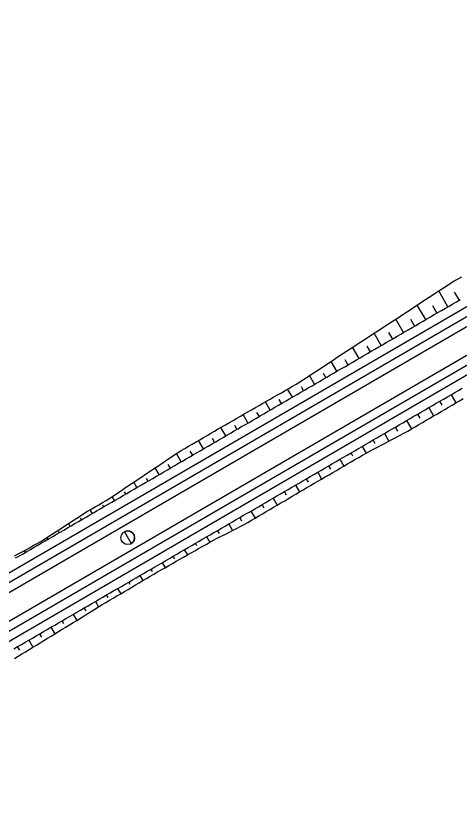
# Model space of a CAD drawing. Extents: x 6503541 to 6503743, y 5888004 to 5888145.
# Drawn here: x 6503574.671 to 6503575.914, y 5888024.591 to 5888026.845 of the extents above; entities that cross this region are included whole.
import ezdxf

# ---------------------------------------------------------------- set-up
doc = ezdxf.new("R2010")
doc.units = 0
doc.layers.add('12', color=7, linetype='Continuous')

msp = doc.modelspace()

# ---------------------------------------------------------------- linework, layer by layer
at = {"layer": '12'}
for p, q in [((6503569.2748, 5888022.1337), (6503581.2576, 5888029.0992)), ((6503569.2869, 5888022.113), (6503581.2696, 5888029.0785)), ((6503569.3219, 5888022.0528), (6503581.3046, 5888029.0183)), ((6503569.3339, 5888022.0321), (6503581.3167, 5888028.9976)), ((6503570.8964, 5888023.1041), (6503576.9288, 5888026.6107)), ((6503571.5477, 5888023.2911), (6503577.0127, 5888026.4679)), ((6503575.8804, 5888026.0313), (6503575.8548, 5888026.0754)), ((6503575.8982, 5888026.0722), (6503575.9115, 5888026.0494)), ((6503575.8182, 5888025.9951), (6503575.7944, 5888026.036)), ((6503575.8369, 5888026.0344), (6503575.8493, 5888026.0132)), ((6503575.7559, 5888025.9589), (6503575.7341, 5888025.9965)), ((6503575.7756, 5888025.9966), (6503575.7871, 5888025.977)), ((6503575.6937, 5888025.9227), (6503575.6737, 5888025.9571)), ((6503575.7143, 5888025.9588), (6503575.7248, 5888025.9408)), ((6503575.6314, 5888025.8865), (6503575.6134, 5888025.9176)), ((6503575.653, 5888025.921), (6503575.6626, 5888025.9046)), ((6503575.5692, 5888025.8503), (6503575.5531, 5888025.8781)), ((6503575.5918, 5888025.8831), (6503575.6003, 5888025.8684)), ((6503575.5305, 5888025.8452), (6503575.5381, 5888025.8323)), ((6503575.5069, 5888025.8142), (6503575.4927, 5888025.8386)), ((6503575.4447, 5888025.778), (6503575.4315, 5888025.8006)), ((6503575.4691, 5888025.8076), (6503575.4758, 5888025.7961)), ((6503575.889, 5888025.7848), (6503575.9023, 5888025.7619)), ((6503575.3824, 5888025.7418), (6503575.369, 5888025.7649)), ((6503575.4069, 5888025.7713), (6503575.4136, 5888025.7599)), ((6503575.8646, 5888025.7551), (6503575.8579, 5888025.7667)), ((6503575.3202, 5888025.7056), (6503575.3066, 5888025.729)), ((6503575.3446, 5888025.7353), (6503575.3513, 5888025.7237)), ((6503575.8025, 5888025.7188), (6503575.7957, 5888025.7305)), ((6503575.8268, 5888025.7486), (6503575.8403, 5888025.7253)), ((6503575.7645, 5888025.7124), (6503575.7783, 5888025.6888)), ((6503575.258, 5888025.6694), (6503575.2443, 5888025.693)), ((6503575.2823, 5888025.6992), (6503575.2891, 5888025.6875)), ((6503575.74, 5888025.6829), (6503575.7334, 5888025.6943)), ((6503575.22, 5888025.6631), (6503575.2268, 5888025.6513)), ((6503575.7023, 5888025.6762), (6503575.7148, 5888025.6547)), ((6503575.1957, 5888025.6332), (6503575.182, 5888025.6568)), ((6503575.6401, 5888025.64), (6503575.6511, 5888025.6211)), ((6503575.677, 5888025.648), (6503575.6712, 5888025.6581)), ((6503575.1335, 5888025.5971), (6503575.1201, 5888025.62)), ((6503575.1577, 5888025.6269), (6503575.1646, 5888025.6151)), ((6503575.6144, 5888025.6124), (6503575.6089, 5888025.6219)), ((6503575.5778, 5888025.6039), (6503575.5889, 5888025.5848)), ((6503575.0712, 5888025.5609), (6503575.0601, 5888025.58)), ((6503575.0962, 5888025.5895), (6503575.1023, 5888025.579)), ((6503575.5522, 5888025.5762), (6503575.5467, 5888025.5858)), ((6503575.0351, 5888025.5513), (6503575.0401, 5888025.5428)), ((6503575.4899, 5888025.5401), (6503575.4844, 5888025.5496)), ((6503575.5156, 5888025.5677), (6503575.5266, 5888025.5487)), ((6503575.009, 5888025.5247), (6503575.0002, 5888025.5398)), ((6503575.4533, 5888025.5315), (6503575.4644, 5888025.5125)), ((6503574.974, 5888025.5131), (6503574.9778, 5888025.5066)), ((6503575.4278, 5888025.5037), (6503575.4222, 5888025.5134)), ((6503574.9467, 5888025.4885), (6503574.9403, 5888025.4995)), ((6503575.3911, 5888025.4953), (6503575.4025, 5888025.4757)), ((6503574.8845, 5888025.4523), (6503574.8785, 5888025.4626)), ((6503574.9126, 5888025.4756), (6503574.9156, 5888025.4704)), ((6503575.3288, 5888025.4591), (6503575.3405, 5888025.4391)), ((6503575.3657, 5888025.4673), (6503575.3599, 5888025.4772)), ((6503574.8506, 5888025.439), (6503574.8533, 5888025.4342)), ((6503575.3035, 5888025.431), (6503575.2977, 5888025.441)), ((6503574.8222, 5888025.4161), (6503574.8176, 5888025.4241)), ((6503575.2666, 5888025.4229), (6503575.2773, 5888025.4045)), ((6503574.7892, 5888025.4013), (6503574.7911, 5888025.398)), ((6503575.2403, 5888025.3965), (6503575.2354, 5888025.4048)), ((6503574.76, 5888025.38), (6503574.7572, 5888025.3848)), ((6503575.1775, 5888025.3612), (6503575.1732, 5888025.3687)), ((6503575.2043, 5888025.3867), (6503575.2131, 5888025.3716)), ((6503574.6977, 5888025.3438), (6503574.6948, 5888025.3488)), ((6503574.7276, 5888025.364), (6503574.7289, 5888025.3619)), ((6503575.1421, 5888025.3506), (6503575.1506, 5888025.3359)), ((6503575.1151, 5888025.3253), (6503575.1109, 5888025.3325)), ((6503575.0798, 5888025.3144), (6503575.088, 5888025.3004)), ((6503575.0176, 5888025.2782), (6503575.0258, 5888025.264)), ((6503575.0528, 5888025.2893), (6503575.0487, 5888025.2963)), ((6503574.9906, 5888025.2529), (6503574.9865, 5888025.2601)), ((6503574.9553, 5888025.242), (6503574.9638, 5888025.2275)), ((6503574.9285, 5888025.2166), (6503574.9242, 5888025.2239)), ((6503574.8931, 5888025.2058), (6503574.902, 5888025.1904)), ((6503574.8308, 5888025.1696), (6503574.8407, 5888025.1527)), ((6503574.8667, 5888025.1797), (6503574.862, 5888025.1877)), ((6503574.8048, 5888025.1427), (6503574.7997, 5888025.1516)), ((6503574.7686, 5888025.1335), (6503574.7792, 5888025.1152)), ((6503574.743, 5888025.1058), (6503574.7375, 5888025.1154)), ((6503574.6812, 5888025.0689), (6503574.6752, 5888025.0792)), ((6503574.7063, 5888025.0973), (6503574.7179, 5888025.0774))]:
    msp.add_line(p, q, dxfattribs=at)
for points in [[(6503574.6665, 5888025.3332), (6503574.677, 5888025.3389), (6503574.6875, 5888025.3447), (6503574.698, 5888025.3505), (6503574.7085, 5888025.3563), (6503574.719, 5888025.3621), (6503574.7296, 5888025.3679), (6503574.7401, 5888025.3736), (6503574.7502, 5888025.3802), (6503574.7602, 5888025.3868), (6503574.7703, 5888025.3933), (6503574.7803, 5888025.3999), (6503574.7904, 5888025.4065), (6503574.8005, 5888025.413), (6503574.8106, 5888025.4196), (6503574.8206, 5888025.4261), (6503574.8307, 5888025.4327), (6503574.8408, 5888025.4392), (6503574.8509, 5888025.4457), (6503574.861, 5888025.4522), (6503574.8713, 5888025.4583), (6503574.8816, 5888025.4644), (6503574.892, 5888025.4705), (6503574.9023, 5888025.4766), (6503574.9127, 5888025.4827), (6503574.923, 5888025.4888), (6503574.9333, 5888025.4949), (6503574.9433, 5888025.5015), (6503574.9533, 5888025.5083), (6503574.9633, 5888025.515), (6503574.9733, 5888025.5217), (6503574.9832, 5888025.5284), (6503574.9932, 5888025.5351), (6503575.0032, 5888025.5418), (6503575.0132, 5888025.5485), (6503575.0232, 5888025.5552), (6503575.0332, 5888025.5619), (6503575.0432, 5888025.5686), (6503575.0531, 5888025.5753), (6503575.0631, 5888025.582), (6503575.0731, 5888025.5887), (6503575.0831, 5888025.5954), (6503575.0931, 5888025.602), (6503575.1031, 5888025.6087), (6503575.1131, 5888025.6154), (6503575.1231, 5888025.6221), (6503575.1333, 5888025.6285), (6503575.1437, 5888025.6345), (6503575.154, 5888025.6405), (6503575.1644, 5888025.6466), (6503575.1748, 5888025.6526), (6503575.1851, 5888025.6586), (6503575.1955, 5888025.6647), (6503575.2059, 5888025.6707), (6503575.2163, 5888025.6767), (6503575.2267, 5888025.6827), (6503575.237, 5888025.6888), (6503575.2474, 5888025.6948), (6503575.2578, 5888025.7008), (6503575.2682, 5888025.7068), (6503575.2786, 5888025.7128), (6503575.289, 5888025.7188), (6503575.2994, 5888025.7248), (6503575.3098, 5888025.7308), (6503575.3202, 5888025.7368), (6503575.3306, 5888025.7428), (6503575.341, 5888025.7488), (6503575.3514, 5888025.7547), (6503575.3618, 5888025.7607), (6503575.3722, 5888025.7667), (6503575.3826, 5888025.7727), (6503575.393, 5888025.7786), (6503575.4034, 5888025.7846), (6503575.4139, 5888025.7905), (6503575.4243, 5888025.7964), (6503575.4347, 5888025.8024), (6503575.4451, 5888025.8084), (6503575.4554, 5888025.8145), (6503575.4655, 5888025.821), (6503575.4756, 5888025.8275), (6503575.4857, 5888025.8341), (6503575.4958, 5888025.8406), (6503575.5059, 5888025.8471), (6503575.516, 5888025.8536), (6503575.526, 5888025.8602), (6503575.536, 5888025.8668), (6503575.5461, 5888025.8734), (6503575.5561, 5888025.8801), (6503575.5662, 5888025.8867), (6503575.5762, 5888025.8933), (6503575.5863, 5888025.8999), (6503575.5963, 5888025.9064), (6503575.6063, 5888025.913), (6503575.6164, 5888025.9196), (6503575.6265, 5888025.9262), (6503575.6365, 5888025.9328), (6503575.6466, 5888025.9394), (6503575.6566, 5888025.9459), (6503575.6667, 5888025.9525), (6503575.6767, 5888025.9591), (6503575.6868, 5888025.9657), (6503575.6969, 5888025.9722), (6503575.7069, 5888025.9788), (6503575.717, 5888025.9854), (6503575.727, 5888025.9919), (6503575.7371, 5888025.9985), (6503575.7472, 5888026.0051), (6503575.7572, 5888026.0117), (6503575.7673, 5888026.0182), (6503575.7773, 5888026.0248), (6503575.7874, 5888026.0314), (6503575.7975, 5888026.038), (6503575.8075, 5888026.0445), (6503575.8176, 5888026.0511), (6503575.8276, 5888026.0577), (6503575.8377, 5888026.0642), (6503575.8478, 5888026.0708), (6503575.8578, 5888026.0774), (6503575.8679, 5888026.084), (6503575.8779, 5888026.0905), (6503575.888, 5888026.0971), (6503575.8983, 5888026.1033), (6503575.9089, 5888026.1089), (6503575.9195, 5888026.1146)], [(6503574.6697, 5888025.3275), (6503574.6801, 5888025.3335), (6503574.6905, 5888025.3396), (6503574.7009, 5888025.3456), (6503574.7112, 5888025.3516), (6503574.7216, 5888025.3577), (6503574.732, 5888025.3637), (6503574.7424, 5888025.3697), (6503574.7527, 5888025.3757), (6503574.7631, 5888025.3818), (6503574.7735, 5888025.3878), (6503574.7839, 5888025.3938), (6503574.7942, 5888025.3999), (6503574.8046, 5888025.4059), (6503574.815, 5888025.4119), (6503574.8254, 5888025.418), (6503574.8357, 5888025.424), (6503574.8461, 5888025.43), (6503574.8565, 5888025.4361), (6503574.8669, 5888025.4421), (6503574.8772, 5888025.4481), (6503574.8876, 5888025.4541), (6503574.898, 5888025.4602), (6503574.9084, 5888025.4662), (6503574.9187, 5888025.4722), (6503574.9291, 5888025.4783), (6503574.9395, 5888025.4843), (6503574.9499, 5888025.4903), (6503574.9602, 5888025.4964), (6503574.9706, 5888025.5024), (6503574.981, 5888025.5084), (6503574.9914, 5888025.5145), (6503575.0017, 5888025.5205), (6503575.0121, 5888025.5265), (6503575.0225, 5888025.5325), (6503575.0329, 5888025.5386), (6503575.0432, 5888025.5446), (6503575.0536, 5888025.5506), (6503575.064, 5888025.5567), (6503575.0744, 5888025.5627), (6503575.0847, 5888025.5687), (6503575.0951, 5888025.5748), (6503575.1055, 5888025.5808), (6503575.1159, 5888025.5868), (6503575.1262, 5888025.5929), (6503575.1366, 5888025.5989), (6503575.147, 5888025.6049), (6503575.1573, 5888025.6109), (6503575.1677, 5888025.617), (6503575.1781, 5888025.623), (6503575.1885, 5888025.629), (6503575.1988, 5888025.6351), (6503575.2092, 5888025.6411), (6503575.2196, 5888025.6471), (6503575.23, 5888025.6532), (6503575.2403, 5888025.6592), (6503575.2507, 5888025.6652), (6503575.2611, 5888025.6712), (6503575.2715, 5888025.6773), (6503575.2818, 5888025.6833), (6503575.2922, 5888025.6893), (6503575.3026, 5888025.6954), (6503575.313, 5888025.7014), (6503575.3233, 5888025.7074), (6503575.3337, 5888025.7135), (6503575.3441, 5888025.7195), (6503575.3545, 5888025.7255), (6503575.3648, 5888025.7316), (6503575.3752, 5888025.7376), (6503575.3856, 5888025.7436), (6503575.396, 5888025.7496), (6503575.4063, 5888025.7557), (6503575.4167, 5888025.7617), (6503575.4271, 5888025.7677), (6503575.4375, 5888025.7738), (6503575.4478, 5888025.7798), (6503575.4582, 5888025.7858), (6503575.4686, 5888025.7919), (6503575.479, 5888025.7979), (6503575.4893, 5888025.8039), (6503575.4997, 5888025.81), (6503575.5101, 5888025.816), (6503575.5205, 5888025.822), (6503575.5308, 5888025.828), (6503575.5412, 5888025.8341), (6503575.5516, 5888025.8401), (6503575.562, 5888025.8461), (6503575.5723, 5888025.8522), (6503575.5827, 5888025.8582), (6503575.5931, 5888025.8642), (6503575.6035, 5888025.8703), (6503575.6138, 5888025.8763), (6503575.6242, 5888025.8823), (6503575.6346, 5888025.8884), (6503575.645, 5888025.8944), (6503575.6553, 5888025.9004), (6503575.6657, 5888025.9064), (6503575.6761, 5888025.9125), (6503575.6865, 5888025.9185), (6503575.6968, 5888025.9245), (6503575.7072, 5888025.9306), (6503575.7176, 5888025.9366), (6503575.7279, 5888025.9426), (6503575.7383, 5888025.9487), (6503575.7487, 5888025.9547), (6503575.7591, 5888025.9607), (6503575.7694, 5888025.9668), (6503575.7798, 5888025.9728), (6503575.7902, 5888025.9788), (6503575.8006, 5888025.9848), (6503575.8109, 5888025.9909), (6503575.8213, 5888025.9969), (6503575.8317, 5888026.0029), (6503575.8421, 5888026.009), (6503575.8524, 5888026.015), (6503575.8628, 5888026.021), (6503575.8732, 5888026.0271), (6503575.8836, 5888026.0331), (6503575.8939, 5888026.0391), (6503575.9043, 5888026.0451), (6503575.9147, 5888026.0512)], [(6503574.6649, 5888025.0732), (6503574.6753, 5888025.0792), (6503574.6856, 5888025.0852), (6503574.696, 5888025.0913), (6503574.7064, 5888025.0973), (6503574.7168, 5888025.1033), (6503574.7271, 5888025.1094), (6503574.7375, 5888025.1154), (6503574.7479, 5888025.1214), (6503574.7583, 5888025.1275), (6503574.7686, 5888025.1335), (6503574.779, 5888025.1395), (6503574.7894, 5888025.1456), (6503574.7998, 5888025.1516), (6503574.8101, 5888025.1576), (6503574.8205, 5888025.1636), (6503574.8309, 5888025.1697), (6503574.8413, 5888025.1757), (6503574.8516, 5888025.1817), (6503574.862, 5888025.1878), (6503574.8724, 5888025.1938), (6503574.8828, 5888025.1998), (6503574.8931, 5888025.2059), (6503574.9035, 5888025.2119), (6503574.9139, 5888025.2179), (6503574.9243, 5888025.224), (6503574.9346, 5888025.23), (6503574.945, 5888025.236), (6503574.9554, 5888025.242), (6503574.9658, 5888025.2481), (6503574.9761, 5888025.2541), (6503574.9865, 5888025.2601), (6503574.9969, 5888025.2662), (6503575.0073, 5888025.2722), (6503575.0176, 5888025.2782), (6503575.028, 5888025.2843), (6503575.0384, 5888025.2903), (6503575.0488, 5888025.2963), (6503575.0591, 5888025.3023), (6503575.0695, 5888025.3084), (6503575.0799, 5888025.3144), (6503575.0903, 5888025.3204), (6503575.1006, 5888025.3265), (6503575.111, 5888025.3325), (6503575.1214, 5888025.3385), (6503575.1318, 5888025.3446), (6503575.1421, 5888025.3506), (6503575.1525, 5888025.3566), (6503575.1629, 5888025.3627), (6503575.1733, 5888025.3687), (6503575.1836, 5888025.3747), (6503575.194, 5888025.3807), (6503575.2044, 5888025.3868), (6503575.2147, 5888025.3928), (6503575.2251, 5888025.3988), (6503575.2355, 5888025.4049), (6503575.2459, 5888025.4109), (6503575.2562, 5888025.4169), (6503575.2666, 5888025.423), (6503575.277, 5888025.429), (6503575.2874, 5888025.435), (6503575.2977, 5888025.4411), (6503575.3081, 5888025.4471), (6503575.3185, 5888025.4531), (6503575.3289, 5888025.4591), (6503575.3392, 5888025.4652), (6503575.3496, 5888025.4712), (6503575.36, 5888025.4772), (6503575.3704, 5888025.4833), (6503575.3807, 5888025.4893), (6503575.3911, 5888025.4953), (6503575.4015, 5888025.5014), (6503575.4119, 5888025.5074), (6503575.4222, 5888025.5134), (6503575.4326, 5888025.5195), (6503575.443, 5888025.5255), (6503575.4534, 5888025.5315), (6503575.4637, 5888025.5375), (6503575.4741, 5888025.5436), (6503575.4845, 5888025.5496), (6503575.4949, 5888025.5556), (6503575.5052, 5888025.5617), (6503575.5156, 5888025.5677), (6503575.526, 5888025.5737), (6503575.5364, 5888025.5798), (6503575.5467, 5888025.5858), (6503575.5571, 5888025.5918), (6503575.5675, 5888025.5979), (6503575.5779, 5888025.6039), (6503575.5882, 5888025.6099), (6503575.5986, 5888025.6159), (6503575.609, 5888025.622), (6503575.6194, 5888025.628), (6503575.6297, 5888025.634), (6503575.6401, 5888025.6401), (6503575.6505, 5888025.6461), (6503575.6609, 5888025.6521), (6503575.6712, 5888025.6582), (6503575.6816, 5888025.6642), (6503575.692, 5888025.6702), (6503575.7024, 5888025.6762), (6503575.7127, 5888025.6823), (6503575.7231, 5888025.6883), (6503575.7335, 5888025.6943), (6503575.7439, 5888025.7004), (6503575.7542, 5888025.7064), (6503575.7646, 5888025.7124), (6503575.775, 5888025.7185), (6503575.7853, 5888025.7245), (6503575.7957, 5888025.7305), (6503575.8061, 5888025.7366), (6503575.8165, 5888025.7426), (6503575.8268, 5888025.7486), (6503575.8372, 5888025.7546), (6503575.8476, 5888025.7607), (6503575.858, 5888025.7667), (6503575.8683, 5888025.7727), (6503575.8787, 5888025.7788), (6503575.8891, 5888025.7848), (6503575.8995, 5888025.7908), (6503575.9098, 5888025.7969), (6503575.9202, 5888025.8029)], [(6503574.6667, 5888025.0462), (6503574.677, 5888025.0524), (6503574.6872, 5888025.0587), (6503574.6975, 5888025.0649), (6503574.7077, 5888025.0712), (6503574.7179, 5888025.0775), (6503574.7282, 5888025.0837), (6503574.7384, 5888025.09), (6503574.7486, 5888025.0963), (6503574.7588, 5888025.1026), (6503574.7691, 5888025.1089), (6503574.7793, 5888025.1152), (6503574.7895, 5888025.1214), (6503574.7998, 5888025.1277), (6503574.81, 5888025.134), (6503574.8202, 5888025.1402), (6503574.8305, 5888025.1465), (6503574.8407, 5888025.1528), (6503574.8509, 5888025.159), (6503574.8612, 5888025.1653), (6503574.8714, 5888025.1716), (6503574.8816, 5888025.1779), (6503574.8919, 5888025.1842), (6503574.9021, 5888025.1905), (6503574.9123, 5888025.1968), (6503574.9225, 5888025.2031), (6503574.9328, 5888025.2093), (6503574.9431, 5888025.2154), (6503574.9535, 5888025.2214), (6503574.9638, 5888025.2275), (6503574.9742, 5888025.2336), (6503574.9845, 5888025.2397), (6503574.9949, 5888025.2458), (6503575.0052, 5888025.2519), (6503575.0155, 5888025.258), (6503575.0259, 5888025.2641), (6503575.0362, 5888025.2702), (6503575.0465, 5888025.2763), (6503575.0569, 5888025.2824), (6503575.0672, 5888025.2885), (6503575.0776, 5888025.2945), (6503575.088, 5888025.3004), (6503575.0984, 5888025.3063), (6503575.1089, 5888025.3123), (6503575.1193, 5888025.3182), (6503575.1298, 5888025.3241), (6503575.1402, 5888025.33), (6503575.1506, 5888025.336), (6503575.1611, 5888025.3419), (6503575.1715, 5888025.3478), (6503575.1819, 5888025.3538), (6503575.1923, 5888025.3597), (6503575.2028, 5888025.3657), (6503575.2132, 5888025.3716), (6503575.2237, 5888025.3774), (6503575.2344, 5888025.3828), (6503575.2452, 5888025.3882), (6503575.2559, 5888025.3936), (6503575.2666, 5888025.3991), (6503575.2774, 5888025.4045), (6503575.2881, 5888025.4099), (6503575.2988, 5888025.4154), (6503575.3094, 5888025.421), (6503575.3198, 5888025.4271), (6503575.3301, 5888025.4331), (6503575.3405, 5888025.4391), (6503575.3509, 5888025.4452), (6503575.3612, 5888025.4513), (6503575.3715, 5888025.4574), (6503575.3819, 5888025.4635), (6503575.3922, 5888025.4696), (6503575.4025, 5888025.4757), (6503575.4128, 5888025.4818), (6503575.4232, 5888025.488), (6503575.4335, 5888025.4941), (6503575.4438, 5888025.5002), (6503575.4541, 5888025.5063), (6503575.4644, 5888025.5125), (6503575.4747, 5888025.5186), (6503575.4851, 5888025.5247), (6503575.4955, 5888025.5307), (6503575.5059, 5888025.5367), (6503575.5163, 5888025.5427), (6503575.5267, 5888025.5487), (6503575.537, 5888025.5547), (6503575.5474, 5888025.5607), (6503575.5578, 5888025.5668), (6503575.5682, 5888025.5728), (6503575.5785, 5888025.5788), (6503575.5889, 5888025.5849), (6503575.5993, 5888025.5909), (6503575.6097, 5888025.5969), (6503575.62, 5888025.603), (6503575.6304, 5888025.609), (6503575.6407, 5888025.6151), (6503575.6511, 5888025.6211), (6503575.6617, 5888025.6268), (6503575.6723, 5888025.6324), (6503575.683, 5888025.638), (6503575.6936, 5888025.6436), (6503575.7042, 5888025.6492), (6503575.7148, 5888025.6548), (6503575.7255, 5888025.6604), (6503575.7361, 5888025.666), (6503575.7467, 5888025.6716), (6503575.7573, 5888025.6772), (6503575.768, 5888025.6828), (6503575.7783, 5888025.6888), (6503575.7887, 5888025.6949), (6503575.799, 5888025.701), (6503575.8093, 5888025.7071), (6503575.8197, 5888025.7132), (6503575.83, 5888025.7193), (6503575.8404, 5888025.7254), (6503575.8507, 5888025.7315), (6503575.861, 5888025.7376), (6503575.8714, 5888025.7437), (6503575.8817, 5888025.7497), (6503575.8921, 5888025.7558), (6503575.9024, 5888025.7619), (6503575.9128, 5888025.768), (6503575.9231, 5888025.774)], [(6503574.9741, 5888025.4009), (6503574.9934, 5888025.3677)]]:
    msp.add_lwpolyline(points, dxfattribs=at)
msp.add_circle((6503574.9837, 5888025.3843), 0.0192, dxfattribs=at)
for start, end in [(355.7219, 120.1691), (300.1691, 355.7219)]:
    msp.add_arc((6503574.9837, 5888025.3843), 0.0192, start, end, dxfattribs=at)

doc.saveas('drawing.dxf')
